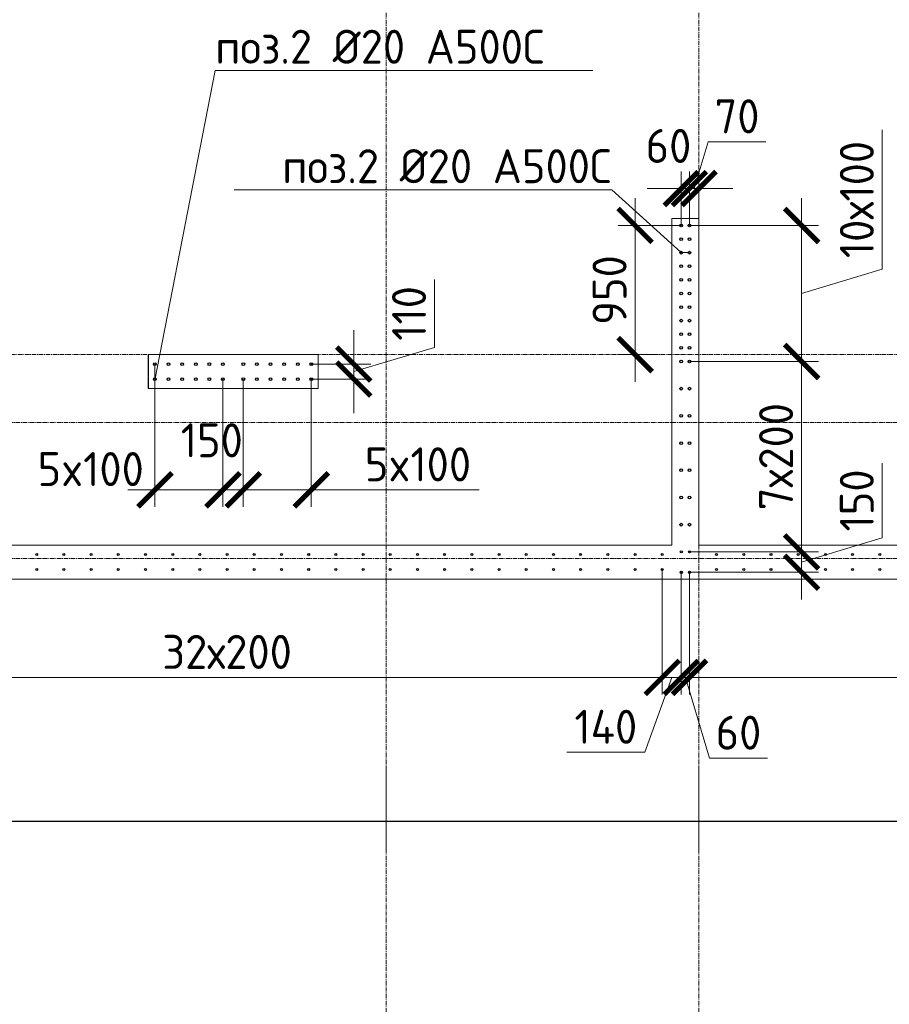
# Model space of a CAD drawing. Header units: millimetres. Extents: x -56135 to 1694203, y -446411 to -23139.
# Tile 288 of 311: x 989563 to 995958, y -86647 to -79407. Entities that reach past the tile are written whole.
import ezdxf
from ezdxf import colors
from ezdxf.entities.mleader import LeaderData, LeaderLine
from ezdxf.math import Vec2, Vec3

# ---------------------------------------------------------------- set-up
doc = ezdxf.new("R2010")
doc.units = ezdxf.units.MM
for name, pattern in [('01 Штриховая _4 мм_', [6, 3.5, -2.5]), ('______5', [1100, 800, -100, 100, -100]), ('HIDDEN2', [4.7625, 3.175, -1.5875]), ('осевая', [50.8, 31.75, -6.35, 6.35, -6.35])]:
    doc.linetypes.add(name, pattern=pattern)
for name, color, linetype, lineweight in [('0 Фундамент', 5, 'Continuous', 30), ('1 Стены', 3, 'Continuous', 30), ('Оси', 40, '______5', 18), ('подоснова', 151, 'Continuous', 5), ('РАЗМЕРЫ', 1, 'Continuous', 9), ('СТЕНЫ', 3, 'Continuous', 30)]:
    doc.layers.add(name, color=color, linetype=linetype, lineweight=lineweight)
doc.styles.add('GOST-2.304_Type-B', font='GOST_Common.ttf')
doc.dimstyles.new('СПДС', dxfattribs={"dimscale": 100, "dimtxt": 2.5, "dimasz": 2.5, "dimexe": 1.25, "dimexo": 0, "dimtad": 1, "dimdec": 0, "dimtxsty": 'GOST-2.304_Type-B', "dimblk": 'ARCHTICK', "dimcen": 2.5, "dimdle": 2, "dimadec": 0, "dimazin": 2, "dimtfac": 0.75, "dimtdec": 0, "dimtmove": 1, "dimatfit": 3, "dimfxl": 1, "dimtolj": 1, "dimarcsym": 1})

# ---------------------------------------------------------------- blocks, each defined once
blk = doc.blocks.new('оси 2.2-2.3')
at = {"layer": 'Оси', "color": 16, "linetype": 'осевая', "lineweight": 0, "transparency": 33554687}
for p, q in [((505954.9, -104267.9), (505954.9, -134893.5)), ((508254.9, -104267.9), (508254.9, -134893.5)), ((468653.8, -126895.4), (523707.4, -126895.4)), ((468076.3, -127395.4), (524372.9, -127395.4)), ((468076.3, -128395.4), (524372.9, -128395.4))]:
    blk.add_line(p, q, dxfattribs=at)
blk = doc.blocks.new('стены тп')
at = {"layer": '1 Стены', "color": 252, "linetype": 'HIDDEN2', "lineweight": 0, "true_color": 0x939598}
for p, q in [((896390.6, -206925.6), (896190.6, -206925.6)), ((896190.6, -206925.6), (896190.6, -207045.6)), ((896390.6, -207045.6), (896390.6, -206925.6)), ((896190.6, -207045.6), (896190.6, -209325.6)), ((896390.6, -209325.6), (896390.6, -207045.6)), ((892590, -207925.6), (892340.4, -207925.6)), ((892340.4, -207925.6), (892340.4, -208175.6)), ((892710, -207925.6), (892590, -207925.6)), ((893590, -207925.6), (892710, -207925.6)), ((893590, -208175.6), (893590, -207925.6)), ((892340.4, -208175.6), (892590, -208175.6)), ((892590, -208175.6), (893420.6, -208175.6)), ((893420.6, -208175.6), (893540.6, -208175.6)), ((893540.6, -208175.6), (893590, -208175.6)), ((893420.6, -209325.6), (889690.6, -209325.6)), ((893540.6, -209325.6), (893420.6, -209325.6)), ((896190.6, -209325.6), (893540.6, -209325.6)), ((898090.6, -209325.6), (896390.6, -209325.6)), ((884040.6, -209575.6), (909390.6, -209575.6)), ((894090.6, -211577.2), (894090.6, -210964.8)), ((894090.6, -211577.2), (894090.6, -210964.8)), ((896390.6, -211577.2), (896390.6, -210964.8)), ((896390.6, -211577.2), (896390.6, -210964.8))]:
    blk.add_line(p, q, dxfattribs=at)
blk = doc.blocks.new('_ArchTick')
at = {"color": 0, "linetype": 'ByBlock', "const_width": 0.15}
blk.add_lwpolyline([(-0.5, -0.5), (0.5, 0.5)], dxfattribs=at)
blk = doc.blocks.new('*D1668')
at = {"layer": 'DEFPOINTS', "color": 0, "transparency": 16777216}
for p in [(994488.5, -80920), (994488.5, -81920), (995313, -81920)]:
    blk.add_point(p, dxfattribs=at)
at = {"layer": 'РАЗМЕРЫ', "color": 0, "lineweight": -2, "transparency": 16777216}
for p, q in [((995906.8, -81241.9), (995906.8, -80216.9)), ((995313, -80720), (995313, -82120)), ((994488.5, -80920), (995438, -80920)), ((995313, -81420), (995906.8, -81241.9)), ((994488.5, -81920), (995438, -81920))]:
    blk.add_line(p, q, dxfattribs=at)
at = {"layer": 'РАЗМЕРЫ', "color": 0, "lineweight": -2, "transparency": 16777216, "xscale": 250, "yscale": 250, "zscale": 250}
for p, rotation in [((995313, -80920), 90), ((995313, -81920), 270)]:
    blk.add_blockref('_ArchTick', p, dxfattribs=dict(at, rotation=rotation))
at = {"layer": 'РАЗМЕРЫ', "color": 0, "transparency": 16777216, "insert": (995719.3, -80729.4), "char_height": 250, "attachment_point": 5, "rotation": 90, "style": 'GOST-2.304_Type-B'}
blk.add_mtext('\\A1;10х100', dxfattribs=at)
blk = doc.blocks.new('*D1669')
at = {"layer": 'DEFPOINTS', "color": 0, "transparency": 16777216}
for p in [(994488.5, -81920), (994488.4, -83320, -360), (995313, -83320)]:
    blk.add_point(p, dxfattribs=at)
at = {"layer": 'РАЗМЕРЫ', "color": 0, "lineweight": -2, "transparency": 16777216}
for p, q in [((995313, -81720), (995313, -83520)), ((994488.5, -81920), (995438, -81920)), ((994488.4, -83320), (995438, -83320))]:
    blk.add_line(p, q, dxfattribs=at)
at = {"layer": 'РАЗМЕРЫ', "color": 0, "lineweight": -2, "transparency": 16777216, "xscale": 250, "yscale": 250, "zscale": 250}
for p, rotation in [((995313, -81920), 90), ((995313, -83320), 270)]:
    blk.add_blockref('_ArchTick', p, dxfattribs=dict(at, rotation=rotation))
at = {"layer": 'РАЗМЕРЫ', "color": 0, "transparency": 16777216, "insert": (995125.5, -82620), "char_height": 250, "attachment_point": 5, "rotation": 90, "style": 'GOST-2.304_Type-B'}
blk.add_mtext('\\A1;7х200', dxfattribs=at)
blk = doc.blocks.new('*D1670')
at = {"layer": 'DEFPOINTS', "color": 0, "transparency": 16777216}
for p in [(994488.5, -80649), (994488.5, -80920), (994558.2, -80910.1)]:
    blk.add_point(p, dxfattribs=at)
at = {"layer": 'РАЗМЕРЫ', "color": 0, "lineweight": -2, "transparency": 16777216}
for p, q in [((994523.3, -80649), (994626.5, -80305.2)), ((994626.5, -80305.2), (995050.3, -80305.2)), ((994488.5, -80920), (994488.5, -80524)), ((994558.2, -80910.1), (994558.2, -80524)), ((994488.5, -80649), (994238.5, -80649)), ((994558.2, -80649), (994488.5, -80649)), ((994558.2, -80649), (994488.5, -80649)), ((994558.2, -80649), (994808.2, -80649))]:
    blk.add_line(p, q, dxfattribs=at)
at = {"layer": 'РАЗМЕРЫ', "color": 0, "lineweight": -2, "transparency": 16777216, "xscale": 250, "yscale": 250, "zscale": 250}
blk.add_blockref('_ArchTick', (994488.5, -80649), dxfattribs=at)
at = {"layer": 'РАЗМЕРЫ', "color": 0, "lineweight": -2, "transparency": 16777216, "xscale": 250, "yscale": 250, "zscale": 250, "rotation": 180}
blk.add_blockref('_ArchTick', (994558.2, -80649), dxfattribs=at)
at = {"layer": 'РАЗМЕРЫ', "color": 0, "transparency": 16777216, "insert": (994838.4, -80117.7), "char_height": 250, "attachment_point": 5, "style": 'GOST-2.304_Type-B'}
blk.add_mtext('\\A1;70', dxfattribs=at)
blk = doc.blocks.new('*D1671')
at = {"layer": 'DEFPOINTS', "color": 0, "transparency": 16777216}
for p in [(994428.2, -80649), (994488.5, -80831.5), (994428.2, -80920)]:
    blk.add_point(p, dxfattribs=at)
at = {"layer": 'РАЗМЕРЫ', "color": 0, "lineweight": -2, "transparency": 16777216}
for p, q in [((994428.2, -80920), (994428.2, -80524)), ((994488.5, -80831.5), (994488.5, -80524)), ((994428.2, -80649), (994178.2, -80649)), ((994488.5, -80649), (994428.2, -80649)), ((994488.5, -80649), (994738.5, -80649))]:
    blk.add_line(p, q, dxfattribs=at)
at = {"layer": 'РАЗМЕРЫ', "color": 0, "lineweight": -2, "transparency": 16777216, "xscale": 250, "yscale": 250, "zscale": 250}
blk.add_blockref('_ArchTick', (994428.2, -80649), dxfattribs=at)
at = {"layer": 'РАЗМЕРЫ', "color": 0, "lineweight": -2, "transparency": 16777216, "xscale": 250, "yscale": 250, "zscale": 250, "rotation": 180}
blk.add_blockref('_ArchTick', (994488.5, -80649), dxfattribs=at)
at = {"layer": 'РАЗМЕРЫ', "color": 0, "transparency": 16777216, "insert": (994334.1, -80335.4), "char_height": 250, "attachment_point": 5, "style": 'GOST-2.304_Type-B'}
blk.add_mtext('\\A1;60', dxfattribs=at)
blk = doc.blocks.new('*D1672')
at = {"layer": 'DEFPOINTS', "color": 0, "transparency": 16777216}
for p in [(994488.4, -83320, -360), (994496.4, -83470, -360), (995313, -83470)]:
    blk.add_point(p, dxfattribs=at)
at = {"layer": 'РАЗМЕРЫ', "color": 0, "lineweight": -2, "transparency": 16777216}
for p, q in [((995906.8, -83216.9), (995906.8, -82666.9)), ((995313, -83120), (995313, -83670)), ((995313, -83395), (995906.8, -83216.9)), ((994488.4, -83320), (995438, -83320)), ((994496.4, -83470), (995438, -83470))]:
    blk.add_line(p, q, dxfattribs=at)
at = {"layer": 'РАЗМЕРЫ', "color": 0, "lineweight": -2, "transparency": 16777216, "xscale": 250, "yscale": 250, "zscale": 250}
for p, rotation in [((995313, -83320), 90), ((995313, -83470), 270)]:
    blk.add_blockref('_ArchTick', p, dxfattribs=dict(at, rotation=rotation))
at = {"layer": 'РАЗМЕРЫ', "color": 0, "transparency": 16777216, "insert": (995719.3, -82941.9), "char_height": 250, "attachment_point": 5, "rotation": 90, "style": 'GOST-2.304_Type-B'}
blk.add_mtext('\\A1;150', dxfattribs=at)
blk = doc.blocks.new('*D1673')
at = {"layer": 'DEFPOINTS', "color": 0, "transparency": 16777216}
for p in [(994088.5, -80920), (994428.2, -80920), (994246.5, -81870)]:
    blk.add_point(p, dxfattribs=at)
at = {"layer": 'РАЗМЕРЫ', "color": 0, "lineweight": -2, "transparency": 16777216}
for p, q in [((994088.5, -82070), (994088.5, -80720)), ((994428.2, -80920), (993963.5, -80920)), ((994246.5, -81870), (993963.5, -81870))]:
    blk.add_line(p, q, dxfattribs=at)
at = {"layer": 'РАЗМЕРЫ', "color": 0, "lineweight": -2, "transparency": 16777216, "xscale": 250, "yscale": 250, "zscale": 250}
for p, rotation in [((994088.5, -80920), 90), ((994088.5, -81870), 270)]:
    blk.add_blockref('_ArchTick', p, dxfattribs=dict(at, rotation=rotation))
at = {"layer": 'РАЗМЕРЫ', "color": 0, "transparency": 16777216, "insert": (993901, -81395), "char_height": 250, "attachment_point": 5, "rotation": 90, "style": 'GOST-2.304_Type-B'}
blk.add_mtext('\\A1;950', dxfattribs=at)
blk = doc.blocks.new('_None')
blk = doc.blocks.new('*D1895')
at = {"layer": 'DEFPOINTS', "color": 0, "transparency": 16777216}
for p in [(994488.4, -83470, -360), (1001088.1, -83450, -720), (994488.4, -84243.3)]:
    blk.add_point(p, dxfattribs=at)
at = {"layer": 'РАЗМЕРЫ', "color": 0, "lineweight": -2, "transparency": 16777216}
for p, q in [((994488.4, -83470), (994488.4, -84368.3)), ((1001088.1, -83450), (1001088.1, -84368.3)), ((1001288.1, -84243.3), (994288.4, -84243.3))]:
    blk.add_line(p, q, dxfattribs=at)
at = {"layer": 'РАЗМЕРЫ', "color": 0, "lineweight": -2, "transparency": 16777216, "xscale": 250, "yscale": 250, "zscale": 250, "rotation": 180}
blk.add_blockref('_ArchTick', (994488.4, -84243.3), dxfattribs=at)
at = {"layer": 'РАЗМЕРЫ', "color": 0, "lineweight": -2, "transparency": 16777216, "xscale": 250, "yscale": 250, "zscale": 250}
blk.add_blockref('_ArchTick', (1001088.1, -84243.3), dxfattribs=at)
at = {"layer": 'РАЗМЕРЫ', "color": 0, "transparency": 16777216, "insert": (997788.2, -84055.8), "char_height": 250, "attachment_point": 5, "style": 'GOST-2.304_Type-B'}
blk.add_mtext('\\A1;33х200', dxfattribs=at)
blk = doc.blocks.new('*D1900')
at = {"layer": 'DEFPOINTS', "color": 0, "transparency": 16777216}
for p in [(994428.1, -83470, -360), (994488.4, -83750.7), (994428.1, -84243.3)]:
    blk.add_point(p, dxfattribs=at)
at = {"layer": 'РАЗМЕРЫ', "color": 0, "lineweight": -2, "transparency": 16777216}
for p, q in [((994428.1, -83470), (994428.1, -84368.3)), ((994488.4, -83750.7), (994488.4, -84368.3)), ((994428.1, -84243.3), (994178.1, -84243.3)), ((994488.4, -84243.3), (994428.1, -84243.3)), ((994488.4, -84243.3), (994428.1, -84243.3)), ((994458.2, -84243.3), (994636.4, -84837)), ((994488.4, -84243.3), (994738.4, -84243.3)), ((994636.4, -84837), (995061.4, -84837))]:
    blk.add_line(p, q, dxfattribs=at)
at = {"layer": 'РАЗМЕРЫ', "color": 0, "lineweight": -2, "transparency": 16777216, "xscale": 250, "yscale": 250, "zscale": 250}
blk.add_blockref('_ArchTick', (994428.1, -84243.3), dxfattribs=at)
at = {"layer": 'РАЗМЕРЫ', "color": 0, "lineweight": -2, "transparency": 16777216, "xscale": 250, "yscale": 250, "zscale": 250, "rotation": 180}
blk.add_blockref('_ArchTick', (994488.4, -84243.3), dxfattribs=at)
at = {"layer": 'РАЗМЕРЫ', "color": 0, "transparency": 16777216, "insert": (994848.9, -84649.5), "char_height": 250, "attachment_point": 5, "style": 'GOST-2.304_Type-B'}
blk.add_mtext('\\A1;60', dxfattribs=at)
blk = doc.blocks.new('*D1901')
at = {"layer": 'DEFPOINTS', "color": 0, "transparency": 16777216}
for p in [(994288.1, -83450, -720), (994428.1, -83470, -360), (994288.1, -84243.3)]:
    blk.add_point(p, dxfattribs=at)
at = {"layer": 'РАЗМЕРЫ', "color": 0, "lineweight": -2, "transparency": 16777216}
for p, q in [((994288.1, -83450), (994288.1, -84368.3)), ((994428.1, -83470), (994428.1, -84368.3)), ((994628.1, -84243.3), (994088.1, -84243.3)), ((994358.1, -84243.3), (994161, -84793.8)), ((994161, -84793.8), (993586, -84793.8))]:
    blk.add_line(p, q, dxfattribs=at)
at = {"layer": 'РАЗМЕРЫ', "color": 0, "lineweight": -2, "transparency": 16777216, "xscale": 250, "yscale": 250, "zscale": 250, "rotation": 180}
blk.add_blockref('_ArchTick', (994288.1, -84243.3), dxfattribs=at)
at = {"layer": 'РАЗМЕРЫ', "color": 0, "lineweight": -2, "transparency": 16777216, "xscale": 250, "yscale": 250, "zscale": 250}
blk.add_blockref('_ArchTick', (994428.1, -84243.3), dxfattribs=at)
at = {"layer": 'РАЗМЕРЫ', "color": 0, "transparency": 16777216, "insert": (993873.5, -84606.3), "char_height": 250, "attachment_point": 5, "style": 'GOST-2.304_Type-B'}
blk.add_mtext('\\A1;140', dxfattribs=at)
blk = doc.blocks.new('*D1902')
at = {"layer": 'DEFPOINTS', "color": 0, "transparency": 16777216}
for p in [(987888.1, -83450, -720), (994288.1, -83450, -720), (987888.1, -84243.3)]:
    blk.add_point(p, dxfattribs=at)
at = {"layer": 'РАЗМЕРЫ', "color": 0, "lineweight": -2, "transparency": 16777216}
for p, q in [((987888.1, -83450), (987888.1, -84368.3)), ((994288.1, -83450), (994288.1, -84368.3)), ((994488.1, -84243.3), (987688.1, -84243.3))]:
    blk.add_line(p, q, dxfattribs=at)
at = {"layer": 'РАЗМЕРЫ', "color": 0, "lineweight": -2, "transparency": 16777216, "xscale": 250, "yscale": 250, "zscale": 250, "rotation": 180}
blk.add_blockref('_ArchTick', (987888.1, -84243.3), dxfattribs=at)
at = {"layer": 'РАЗМЕРЫ', "color": 0, "lineweight": -2, "transparency": 16777216, "xscale": 250, "yscale": 250, "zscale": 250}
blk.add_blockref('_ArchTick', (994288.1, -84243.3), dxfattribs=at)
at = {"layer": 'РАЗМЕРЫ', "color": 0, "transparency": 16777216, "insert": (991088.1, -84055.8), "char_height": 250, "attachment_point": 5, "style": 'GOST-2.304_Type-B'}
blk.add_mtext('\\A1;32х200', dxfattribs=at)
blk = doc.blocks.new('*D1601')
at = {"layer": 'DEFPOINTS', "color": 0, "transparency": 16777216}
for p in [(991707.6, -81940), (992020.1, -81940), (991707.6, -82050)]:
    blk.add_point(p, dxfattribs=at)
at = {"layer": 'РАЗМЕРЫ', "color": 0, "lineweight": -2, "transparency": 16777216}
for p, q in [((992613.8, -81816.9), (992613.8, -81316.9)), ((992020.1, -81940), (992020.1, -81690)), ((992020.1, -81995), (992613.8, -81816.9)), ((991707.6, -81940), (992145.1, -81940)), ((992020.1, -82050), (992020.1, -81940)), ((992020.1, -82050), (992020.1, -81940)), ((991707.6, -82050), (992145.1, -82050)), ((992020.1, -82050), (992020.1, -82300))]:
    blk.add_line(p, q, dxfattribs=at)
at = {"layer": 'РАЗМЕРЫ', "color": 0, "lineweight": -2, "transparency": 16777216, "xscale": 250, "yscale": 250, "zscale": 250}
for p, rotation in [((992020.1, -81940), 270), ((992020.1, -82050), 90)]:
    blk.add_blockref('_ArchTick', p, dxfattribs=dict(at, rotation=rotation))
at = {"layer": 'РАЗМЕРЫ', "color": 0, "transparency": 16777216, "insert": (992426.3, -81566.9), "char_height": 250, "attachment_point": 5, "rotation": 90, "style": 'GOST-2.304_Type-B'}
blk.add_mtext('\\A1;110', dxfattribs=at)
blk = doc.blocks.new('*D1602')
at = {"layer": 'DEFPOINTS', "color": 0, "transparency": 16777216}
for p in [(990557.6, -82050), (991057.6, -82050), (991057.6, -82864.1)]:
    blk.add_point(p, dxfattribs=at)
at = {"layer": 'РАЗМЕРЫ', "color": 0, "lineweight": -2, "transparency": 16777216}
for p, q in [((990557.6, -82050), (990557.6, -82989.1)), ((991057.6, -82050), (991057.6, -82989.1)), ((990357.6, -82864.1), (991257.6, -82864.1))]:
    blk.add_line(p, q, dxfattribs=at)
at = {"layer": 'РАЗМЕРЫ', "color": 0, "lineweight": -2, "transparency": 16777216, "xscale": 250, "yscale": 250, "zscale": 250, "rotation": 180}
blk.add_blockref('_ArchTick', (990557.6, -82864.1), dxfattribs=at)
at = {"layer": 'РАЗМЕРЫ', "color": 0, "lineweight": -2, "transparency": 16777216, "xscale": 250, "yscale": 250, "zscale": 250}
blk.add_blockref('_ArchTick', (991057.6, -82864.1), dxfattribs=at)
at = {"layer": 'РАЗМЕРЫ', "color": 0, "transparency": 16777216, "insert": (990085, -82711.4), "char_height": 250, "attachment_point": 5, "style": 'GOST-2.304_Type-B'}
blk.add_mtext('\\A1;5x100', dxfattribs=at)
blk = doc.blocks.new('*D1603')
at = {"layer": 'DEFPOINTS', "color": 0, "transparency": 16777216}
for p in [(991057.6, -82050), (991207.6, -82050), (991207.6, -82864.1)]:
    blk.add_point(p, dxfattribs=at)
at = {"layer": 'РАЗМЕРЫ', "color": 0, "lineweight": -2, "transparency": 16777216}
for p, q in [((991057.6, -82050), (991057.6, -82989.1)), ((991207.6, -82050), (991207.6, -82989.1)), ((990857.6, -82864.1), (991407.6, -82864.1))]:
    blk.add_line(p, q, dxfattribs=at)
at = {"layer": 'РАЗМЕРЫ', "color": 0, "lineweight": -2, "transparency": 16777216, "xscale": 250, "yscale": 250, "zscale": 250, "rotation": 180}
blk.add_blockref('_ArchTick', (991057.6, -82864.1), dxfattribs=at)
at = {"layer": 'РАЗМЕРЫ', "color": 0, "lineweight": -2, "transparency": 16777216, "xscale": 250, "yscale": 250, "zscale": 250}
blk.add_blockref('_ArchTick', (991207.6, -82864.1), dxfattribs=at)
at = {"layer": 'РАЗМЕРЫ', "color": 0, "transparency": 16777216, "insert": (990975.9, -82499.9), "char_height": 250, "attachment_point": 5, "style": 'GOST-2.304_Type-B'}
blk.add_mtext('\\A1;150', dxfattribs=at)
blk = doc.blocks.new('*D1604')
at = {"layer": 'DEFPOINTS', "color": 0, "transparency": 16777216}
for p in [(991207.6, -82050), (991707.6, -82050), (991707.6, -82864.1)]:
    blk.add_point(p, dxfattribs=at)
at = {"layer": 'РАЗМЕРЫ', "color": 0, "lineweight": -2, "transparency": 16777216}
for p, q in [((991207.6, -82050), (991207.6, -82989.1)), ((991707.6, -82050), (991707.6, -82989.1)), ((991007.6, -82864.1), (991907.6, -82864.1)), ((992941.6, -82864.1), (991707.6, -82864.1))]:
    blk.add_line(p, q, dxfattribs=at)
at = {"layer": 'РАЗМЕРЫ', "color": 0, "lineweight": -2, "transparency": 16777216, "xscale": 250, "yscale": 250, "zscale": 250, "rotation": 180}
blk.add_blockref('_ArchTick', (991207.6, -82864.1), dxfattribs=at)
at = {"layer": 'РАЗМЕРЫ', "color": 0, "lineweight": -2, "transparency": 16777216, "xscale": 250, "yscale": 250, "zscale": 250}
blk.add_blockref('_ArchTick', (991707.6, -82864.1), dxfattribs=at)
at = {"layer": 'РАЗМЕРЫ', "color": 0, "transparency": 16777216, "insert": (992491.6, -82676.6), "char_height": 250, "attachment_point": 5, "style": 'GOST-2.304_Type-B'}
blk.add_mtext('\\A1;5x100', dxfattribs=at)
blk = doc.blocks.new('стены  тп')
at = {"layer": 'СТЕНЫ', "color": 251, "linetype": '01 Штриховая _4 мм_', "lineweight": 0, "true_color": 0x636466}
for p, q in [((576512.3, -336025.7, 3100), (576312.3, -336025.7, 3100)), ((576312.3, -336025.7, 3100), (576312.3, -336145.7, 3100)), ((576512.3, -336145.7, 3100), (576512.3, -336025.7, 3100)), ((576312.3, -336145.7, 3100), (576312.3, -338425.7, 3100)), ((576512.3, -338425.7, 3100), (576512.3, -336145.7, 3100)), ((572712.8, -337025.7, 3100), (572463.1, -337025.7, 3100)), ((572463.1, -337025.7, 3100), (572463.1, -337275.7, 3100)), ((572832.8, -337025.7, 3100), (572712.8, -337025.7, 3100)), ((573712.8, -337025.7, 3100), (572832.8, -337025.7, 3100)), ((573712.8, -337275.7, 3100), (573712.8, -337025.7, 3100)), ((572463.1, -337275.7, 3100), (572712.8, -337275.7, 3100)), ((572712.8, -337275.7, 3100), (573543.3, -337275.7, 3100)), ((573543.3, -337275.7, 3100), (573663.3, -337275.7, 3100)), ((573663.3, -337275.7, 3100), (573712.8, -337275.7, 3100)), ((573542.3, -338425.7, 3100), (569812.3, -338425.7, 3100)), ((573662.3, -338425.7, 3100), (573542.3, -338425.7, 3100)), ((576312.3, -338425.7, 3100), (573662.3, -338425.7, 3100)), ((578212.3, -338425.7, 3100), (576512.3, -338425.7, 3100)), ((564162.3, -338675.7, 3100), (589512.3, -338675.7, 3100))]:
    blk.add_line(p, q, dxfattribs=at)
blk = doc.blocks.new('прпрп')
at = {"layer": '0 Фундамент'}
blk.add_lwpolyline([(960458, -61120), (960458, -85300), (967808, -85300), (967808, -85300), (980308, -85300), (980308, -85300), (982658, -85300), (982658, -85300), (1008108, -85300), (1008108, -81220), (1009588, -81220), (1009588, -72620), (1008108, -72620), (1008108, -61120), (960458, -61120)], dxfattribs=at)
at = {"layer": 'РАЗМЕРЫ', "color": 6, "linetype": 'Continuous', "lineweight": 30}
for centre, radius in [((994428.2, -80920), 10), ((994488.5, -80920), 10), ((994428.2, -81020), 10), ((994488.5, -81020), 10), ((994428.2, -81120), 10), ((994488.5, -81120), 10), ((994428.2, -81220), 10), ((994488.5, -81220), 10), ((994428.2, -81320), 10), ((994488.5, -81320), 10), ((994428.2, -81420), 10), ((994488.5, -81420), 10), ((994428.2, -81520), 10), ((994488.5, -81520), 10), ((994428.2, -81620), 10), ((994488.5, -81620), 10), ((994428.2, -81720), 10), ((994488.5, -81720), 10), ((994428.2, -81820), 10), ((994488.5, -81820), 10), ((990557.6, -81940), 10), ((990657.6, -81940), 10), ((990757.6, -81940), 10), ((990857.6, -81940), 10), ((990957.6, -81940), 10), ((991057.6, -81940), 10), ((991207.6, -81940), 10), ((991307.6, -81940), 10), ((991407.6, -81940), 10), ((991507.6, -81940), 10), ((991607.6, -81940), 10), ((991707.6, -81940), 10), ((994428.2, -81920), 10), ((994488.5, -81920), 10), ((990557.6, -82050), 10), ((990657.6, -82050), 10), ((990757.6, -82050), 10), ((990857.6, -82050), 10), ((990957.6, -82050), 10), ((991057.6, -82050), 10), ((991207.6, -82050), 10), ((991307.6, -82050), 10), ((991407.6, -82050), 10), ((991507.6, -82050), 10), ((991607.6, -82050), 10), ((991707.6, -82050), 10), ((994428.2, -82120), 10), ((994488.5, -82120), 10), ((994428.2, -82320), 10), ((994488.5, -82320), 10), ((994428.2, -82520), 10), ((994488.5, -82520), 10), ((994428.2, -82720), 10), ((994488.5, -82720), 10), ((994428.2, -82920), 10), ((994488.5, -82920), 10), ((994428.2, -83120), 10), ((994488.5, -83120), 10), ((994428.1, -83320, -360), 8), ((994488.4, -83320, -360), 8), ((994428.1, -83470, -360), 8), ((994488.4, -83470, -360), 8)]:
    blk.add_circle(centre, radius, dxfattribs=at)
at = {"layer": 'РАЗМЕРЫ', "color": 8, "linetype": 'Continuous', "lineweight": 30}
for centre in [(989688.1, -83339.6, -720), (989888.1, -83339.6, -720), (990088.1, -83339.6, -720), (990288.1, -83339.6, -720), (990488.1, -83339.6, -720), (990688.1, -83339.6, -720), (990888.1, -83339.6, -720), (991088.1, -83339.6, -720), (991288.1, -83339.6, -720), (991488.1, -83339.6, -720), (991688.1, -83339.6, -720), (991888.1, -83339.6, -720), (992088.1, -83339.6, -720), (992288.1, -83339.6, -720), (992488.1, -83339.6, -720), (992688.1, -83339.6, -720), (992888.1, -83339.6, -720), (993088.1, -83339.6, -720), (993288.1, -83339.6, -720), (993488.1, -83339.6, -720), (993688.1, -83339.6, -720), (993888.1, -83339.6, -720), (994088.1, -83339.6, -720), (994288.1, -83339.6, -720), (994688.1, -83339.6, -720), (994888.1, -83339.6, -720), (995088.1, -83339.6, -720), (995288.1, -83339.6, -720), (995488.1, -83339.6, -720), (995688.1, -83339.6, -720), (995888.1, -83339.6, -720), (989688.1, -83450, -720), (989888.1, -83450, -720), (990088.1, -83450, -720), (990288.1, -83450, -720), (990488.1, -83450, -720), (990688.1, -83450, -720), (990888.1, -83450, -720), (991088.1, -83450, -720), (991288.1, -83450, -720), (991488.1, -83450, -720), (991688.1, -83450, -720), (991888.1, -83450, -720), (992088.1, -83450, -720), (992288.1, -83450, -720), (992488.1, -83450, -720), (992688.1, -83450, -720), (992888.1, -83450, -720), (993088.1, -83450, -720), (993288.1, -83450, -720), (993488.1, -83450, -720), (993688.1, -83450, -720), (993888.1, -83450, -720), (994088.1, -83450, -720), (994288.1, -83450, -720), (994688.1, -83450, -720), (994888.1, -83450, -720), (995088.1, -83450, -720), (995288.1, -83450, -720), (995488.1, -83450, -720), (995688.1, -83450, -720), (995888.1, -83450, -720)]:
    blk.add_circle(centre, 7, dxfattribs=at)
at = {"layer": 'РАЗМЕРЫ', "color": 1}
for name, p in [('оси 2.2-2.3', (486303.3, 45025.4)), ('стены тп', (98167.6, 126055.6))]:
    blk.add_blockref(name, p, dxfattribs=at)
at = {"layer": 'РАЗМЕРЫ'}
blk.add_blockref('стены  тп', (418045.9, 255155.8, -3100), dxfattribs=at)
at = {"layer": 'РАЗМЕРЫ', "color": 1}
for base, p1, p2, picture, middle in [((994488.5, -80649), (994558.2, -80910.1), (994488.5, -80920), '*D1670', (994689, -80117.7)), ((994428.1, -84243.3), (994488.4, -83750.7), (994428.1, -83470, -360), '*D1900', (994698.9, -84649.5))]:
    dim = blk.add_linear_dim(base=base, p1=p1, p2=p2, dimstyle='СПДС', dxfattribs=at)
    dim.commit()
    dim.dimension.update_dxf_attribs({"geometry": picture, "text_midpoint": middle})
for base, p1, p2, picture, middle in [((994428.2, -80649), (994488.5, -80831.5), (994428.2, -80920), '*D1671', (994334.1, -80522.9)), ((991207.6, -82864.1), (991057.6, -82050), (991207.6, -82050), '*D1603', (990975.9, -82687.4)), ((994288.1, -84243.3), (994428.1, -83470, -360), (994288.1, -83450, -720), '*D1901', (994098.5, -84793.8))]:
    dim = blk.add_linear_dim(base=base, p1=p1, p2=p2, dimstyle='СПДС', dxfattribs=at)
    dim.commit()
    dim.dimension.update_dxf_attribs({"geometry": picture, "text_midpoint": middle, "dimtype": 128})
for base, p1, p2, text, picture, middle in [((995313, -81920), (994488.5, -80920), (994488.5, -81920), '10х100', '*D1668', (995719.3, -81179.4)), ((995313, -83320), (994488.5, -81920), (994488.4, -83320, -360), '7х200', '*D1669', (995125.5, -82620))]:
    dim = blk.add_linear_dim(base=base, p1=p1, p2=p2, angle=90, text=text, dimstyle='СПДС', dxfattribs=at)
    dim.commit()
    dim.dimension.update_dxf_attribs({"geometry": picture, "text_midpoint": middle})
for base, p1, p2, picture, middle in [((994088.5, -80920), (994246.5, -81870), (994428.2, -80920), '*D1673', (993901, -81395)), ((992020.1, -81940), (991707.6, -82050), (991707.6, -81940), '*D1601', (992426.3, -81754.4)), ((995313, -83470), (994488.4, -83320, -360), (994496.4, -83470, -360), '*D1672', (995719.3, -83154.4))]:
    dim = blk.add_linear_dim(base=base, p1=p1, p2=p2, angle=90, dimstyle='СПДС', dxfattribs=at)
    dim.commit()
    dim.dimension.update_dxf_attribs({"geometry": picture, "text_midpoint": middle})
for base, p1, p2, picture, middle in [((991057.6, -82864.1), (990557.6, -82050), (991057.6, -82050), '*D1602', (990085, -82898.9)), ((991707.6, -82864.1), (991207.6, -82050), (991707.6, -82050), '*D1604', (992491.6, -82914.7))]:
    dim = blk.add_linear_dim(base=base, p1=p1, p2=p2, text='5x100', dimstyle='СПДС', dxfattribs=at)
    dim.commit()
    dim.dimension.update_dxf_attribs({"geometry": picture, "text_midpoint": middle, "dimtype": 128})
for base, p1, p2, text, picture, middle in [((987888.1, -84243.3), (994288.1, -83450, -720), (987888.1, -83450, -720), '32х200', '*D1902', (991088.1, -84055.8)), ((994488.4, -84243.3), (1001088.1, -83450, -720), (994488.4, -83470, -360), '33х200', '*D1895', (997788.2, -84055.8))]:
    dim = blk.add_linear_dim(base=base, p1=p1, p2=p2, text=text, dimstyle='СПДС', dxfattribs=at)
    dim.commit()
    dim.dimension.update_dxf_attribs({"geometry": picture, "text_midpoint": middle})
at = {"layer": 'подоснова', "color": 4, "ltscale": 0.3}
ml = blk.add_multileader_mtext('Standard', dxfattribs=at)
ml.set_content('{\\C2;поз.2 %%C20 А500С }', color=4, style='GOST-2.304_Type-B')
ml.set_leader_properties(color=256, linetype='ByLayer', lineweight=15)
ml.set_arrow_properties(name='NONE')
ml.build(insert=Vec2(0, 0))
ml.multileader.update_dxf_attribs({"text_left_attachment_type": 6, "text_right_attachment_type": 6, "dogleg_length": 0.1, "arrow_head_size": 18})
ctx = ml.context
ctx.base_point, ctx.char_height, ctx.arrow_head_size, ctx.landing_gap_size, ctx.plane_origin = Vec3(991000.6, -79781, 360), 250, 18, 20, Vec3(995585.9, -79441.7, 360)
ctx.left_attachment, ctx.right_attachment, ctx.text_align_type = 6, 6, 1
notes = []
notes.append((ctx, [(1, (1, 1, 0), (991000.5, -79781, 360), (1, 0), 0.1, [(1, [(990557.6, -81940, 360), (990557.6, -82058, 360)], 0, [])])]))
ctx.mtext.insert, ctx.mtext.width, ctx.mtext.alignment, ctx.mtext.flow_direction = Vec3(992212.5, -79481, 360), 4075.871, 2, 5
ml = blk.add_multileader_mtext('Standard', dxfattribs=at)
ml.set_content('{\\C2;поз.2 %%C20 А500С }', color=4, style='GOST-2.304_Type-B')
ml.set_leader_properties(color=256, linetype='ByLayer', lineweight=15)
ml.set_arrow_properties(name='NONE')
ml.build(insert=Vec2(0, 0))
ml.multileader.update_dxf_attribs({"text_left_attachment_type": 6, "text_right_attachment_type": 6, "dogleg_length": 0.1, "arrow_head_size": 18})
ctx = ml.context
ctx.base_point, ctx.char_height, ctx.arrow_head_size, ctx.landing_gap_size, ctx.plane_origin = Vec3(991493.4, -80659.3), 250, 18, 20, Vec3(998987.9, -79698.5)
ctx.left_attachment, ctx.right_attachment, ctx.text_align_type = 6, 6, 1
notes.append((ctx, [(0, (1, 1, 0), (993917.2, -80659.3), (-1, 0), 0.1, [(1, [(994488.5, -81120), (994428.2, -81120)], 0, [])])]))
ctx.mtext.insert, ctx.mtext.width, ctx.mtext.alignment, ctx.mtext.flow_direction = Vec3(992705.3, -80359.3), 4075.871, 2, 5
ml = blk.add_multileader_mtext('Standard', dxfattribs=at)
ml.set_content('{\\C2;поз.5 %%C12 А500С }', color=4, style='GOST-2.304_Type-B')
ml.set_leader_properties(color=256, linetype='ByLayer', lineweight=15)
ml.set_arrow_properties(name='NONE')
ml.build(insert=Vec2(0, 0))
ml.multileader.update_dxf_attribs({"text_left_attachment_type": 6, "text_right_attachment_type": 6, "dogleg_length": 0.1, "arrow_head_size": 18})
ctx = ml.context
ctx.base_point, ctx.char_height, ctx.arrow_head_size, ctx.landing_gap_size, ctx.plane_origin = Vec3(986177.2, -86532.9), 250, 18, 20, Vec3(997312.8, -86170.3)
ctx.left_attachment, ctx.right_attachment, ctx.text_align_type = 6, 6, 1
notes.append((ctx, [(0, (1, 1, 0), (988551, -86532.9), (-1, 0), 0.1, [(1, [(979828.1, -84243.3), (985076.9, -84243.3)], 0, []), (3, [(991088.1, -84243.3), (991088.1, -84243.3)], 0, [])])]))
ctx.mtext.insert, ctx.mtext.width, ctx.mtext.alignment, ctx.mtext.flow_direction = Vec3(987364.1, -86232.9), 4075.871, 2, 5
for ctx, leaders in notes:
    for number, flags, end, landing, length, lines in leaders:
        leader = LeaderData()
        leader.index, (leader.has_last_leader_line, leader.has_dogleg_vector, leader.attachment_direction) = number, flags
        leader.last_leader_point, leader.dogleg_vector, leader.dogleg_length = Vec3(end), Vec3(landing), length
        for number, points, colour, breaks in lines:
            line = LeaderLine()
            line.index, line.vertices, line.color, line.breaks = number, Vec3.list(points), colors.encode_raw_color(colour), breaks
            leader.lines.append(line)
        ctx.leaders.append(leader)

msp = doc.modelspace()

# ---------------------------------------------------------------- block references
at = {"layer": 'РАЗМЕРЫ'}
msp.add_blockref('прпрп', (0, 0), dxfattribs=at)

doc.saveas('drawing.dxf')
